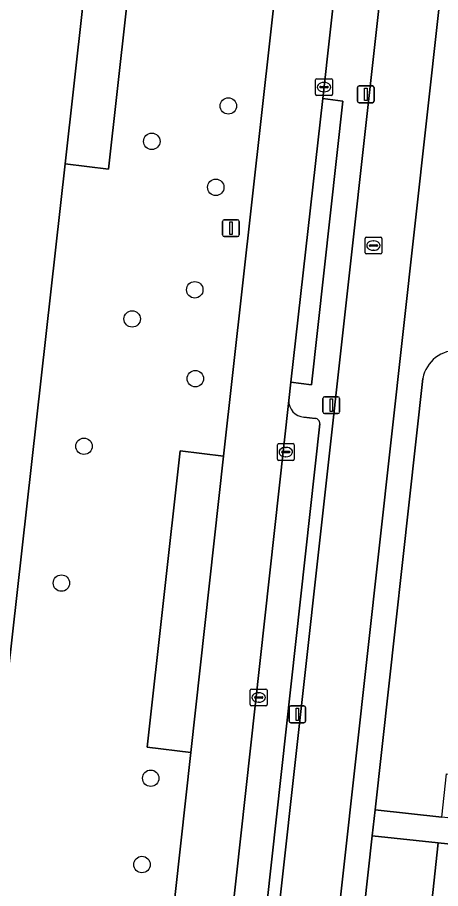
# Model space of a CAD drawing. Extents: x 161928 to 163071, y 386474 to 387428.
# Drawn here: x 162306.8 to 162332, y 387045.6 to 387097.5 of the extents above; entities that cross this region are included whole.
import ezdxf

# ---------------------------------------------------------------- set-up
doc = ezdxf.new("R2010")
doc.units = 0
for name, color, linetype in [('IMGEO_Berm_groen', 7, 'Continuous'), ('IMGEO_Boom', 7, 'Continuous'), ('IMGEO_Erf', 7, 'Continuous'), ('IMGEO_Fietspad_gesloten', 7, 'Continuous'), ('IMGEO_Kolk', 7, 'Continuous'), ('IMGEO_Lichtmast', 7, 'Continuous'), ('IMGEO_Pand', 7, 'Continuous'), ('IMGEO_Parkeervlak_open', 7, 'Continuous'), ('IMGEO_Rijbaan_lokaal_open', 7, 'Continuous'), ('IMGEO_Rioolput', 7, 'Continuous'), ('IMGEO_Verkeersbordpaal', 7, 'Continuous'), ('IMGEO_Verkeerseiland_open', 7, 'Continuous'), ('IMGEO_Voetpad_open', 7, 'Continuous')]:
    doc.layers.add(name, color=color, linetype=linetype)

msp = doc.modelspace()

# ---------------------------------------------------------------- linework, layer by layer
at = {"layer": 'IMGEO_Berm_groen'}
for points in [[(162314.145, 387128.5), (162311.81, 387107.808), (162314.374, 387107.497), (162312.248, 387088.459), (162309.685, 387088.77), (162301.966, 387020.029), (162304.536, 387019.704), (162302.547, 387001.835), (162299.988, 387002.128), (162298.102, 386985.188), (162297.872, 386983.131), (162309.248, 386981.919), (162309.501, 386984.314), (162317.157, 387053.732), (162314.56, 387054.058), (162316.518, 387071.683)], [(162316.518, 387071.683), (162319.101, 387071.379), (162325.328, 387127.246)]]:
    msp.add_lwpolyline(points, dxfattribs=at)
at = {"layer": 'IMGEO_Boom'}
for centre in [(162319.385, 387092.216), (162314.832, 387090.108), (162318.638, 387087.373), (162317.389, 387081.273), (162313.665, 387079.54), (162317.422, 387075.984), (162310.798, 387071.962), (162309.455, 387063.817), (162314.768, 387052.205), (162314.247, 387047.068)]:
    msp.add_circle(centre, 0.489, dxfattribs=at)
at = {"layer": 'IMGEO_Erf'}
for points in [[(162330.948, 387075.999), (162328.119, 387050.323), (162332.086, 387049.886), (162332.374, 387052.463), (162337.499, 387051.89), (162337.21, 387049.312), (162339.813, 387049.031), (162340.1, 387051.595), (162345.312, 387051.012), (162350.287, 387050.455), (162350, 387047.891), (162352.677, 387047.591), (162352.964, 387050.155), (162358.176, 387049.572), (162363.151, 387049.015), (162362.864, 387046.451), (162365.541, 387046.151), (162365.828, 387048.715), (162371.04, 387048.132), (162376.015, 387047.575)], [(162328.349, 387015.432), (162328.987, 387021.397), (162329.625, 387027.363), (162330.264, 387033.329), (162330.902, 387039.295), (162331.871, 387048.353), (162327.95, 387048.785), (162320.425, 386980.482)]]:
    msp.add_lwpolyline(points, dxfattribs=at)
msp.add_arc((162332.994, 387075.586), 2.087, 86.9259, 168.5773, dxfattribs=at)
at = {"layer": 'IMGEO_Fietspad_gesloten'}
for points in [[(162315.626, 386950.841), (162317.167, 386964.756), (162318.47, 386976.523), (162334.734, 387123.4), (162337.473, 387147.951), (162350.137, 387261.458), (162363.238, 387379.093), (162354.795, 387376.661)], [(162331.938, 387130.419), (162315.39, 386981.245), (162313.199, 386961.491), (162312.507, 386955.255), (162299.883, 386842.935), (162299.638, 386840.756)]]:
    msp.add_lwpolyline(points, dxfattribs=at)
at = {"layer": 'IMGEO_Kolk'}
for p, q in [((162324.578, 387092.912), (162324.578, 387093.764)), ((162324.653, 387093.838), (162325.505, 387093.838)), ((162325.579, 387093.764), (162325.579, 387092.912)), ((162324.837, 387093.332), (162324.837, 387093.344)), ((162325.275, 387093.295), (162324.877, 387093.295)), ((162324.88, 387093.381), (162325.278, 387093.381)), ((162325.066, 387093.618), (162325.091, 387093.618)), ((162325.321, 387093.344), (162325.321, 387093.332)), ((162325.505, 387092.838), (162324.653, 387092.838)), ((162325.089, 387093.058), (162325.064, 387093.058)), ((162322.304, 387071.191), (162322.304, 387072.043)), ((162322.379, 387072.117), (162323.231, 387072.117)), ((162322.792, 387071.897), (162322.817, 387071.897)), ((162323.305, 387072.043), (162323.305, 387071.191)), ((162322.563, 387071.611), (162322.563, 387071.623)), ((162323.001, 387071.574), (162322.603, 387071.574)), ((162322.606, 387071.66), (162323.004, 387071.66)), ((162322.815, 387071.337), (162322.79, 387071.337)), ((162323.047, 387071.623), (162323.047, 387071.611)), ((162323.231, 387071.117), (162322.379, 387071.117)), ((162320.69, 387056.585), (162320.69, 387057.437)), ((162320.765, 387057.511), (162321.617, 387057.511)), ((162321.691, 387057.437), (162321.691, 387056.585)), ((162320.949, 387057.005), (162320.949, 387057.017)), ((162321.387, 387056.968), (162320.989, 387056.968)), ((162320.992, 387057.054), (162321.39, 387057.054)), ((162321.178, 387057.291), (162321.203, 387057.291)), ((162321.433, 387057.017), (162321.433, 387057.005)), ((162321.617, 387056.511), (162320.765, 387056.511)), ((162321.201, 387056.731), (162321.176, 387056.731))]:
    msp.add_line(p, q, dxfattribs=at)
for points in [[(162324.578, 387092.912), (162324.578, 387093.764)], [(162324.653, 387093.838), (162325.505, 387093.838)], [(162325.579, 387093.764), (162325.579, 387092.912)], [(162325.505, 387092.838), (162324.653, 387092.838)], [(162322.304, 387071.191), (162322.304, 387072.043)], [(162322.379, 387072.117), (162323.231, 387072.117)], [(162323.305, 387072.043), (162323.305, 387071.191)], [(162323.231, 387071.117), (162322.379, 387071.117)], [(162320.69, 387056.585), (162320.69, 387057.437)], [(162320.765, 387057.511), (162321.617, 387057.511)], [(162321.691, 387057.437), (162321.691, 387056.585)], [(162321.617, 387056.511), (162320.765, 387056.511)]]:
    msp.add_lwpolyline(points, dxfattribs=at)
for centre, radius, start, end in [((162324.655, 387093.762), 0.0765, 91.552, 178.448), ((162324.655, 387093.762), 0.0765, 91.552, 178.448), ((162325.503, 387093.762), 0.0765, 1.552, 88.448), ((162325.503, 387093.762), 0.0765, 1.552, 88.448), ((162324.877, 387093.341), 0.0403, 85.8775, 175.7526), ((162324.874, 387093.331), 0.0366, 178.938, 274.7102), ((162325.278, 387093.338), 0.043, 264.8664, 352.4533), ((162325.282, 387093.343), 0.0386, 1.7309, 96.639), ((162324.655, 387092.914), 0.0765, 181.552, 268.448), ((162324.655, 387092.914), 0.0765, 181.552, 268.448), ((162325.503, 387092.914), 0.0765, 271.552, 358.448), ((162325.503, 387092.914), 0.0765, 271.552, 358.448), ((162322.381, 387072.041), 0.0765, 91.552, 178.448), ((162322.381, 387072.041), 0.0765, 91.552, 178.448), ((162323.229, 387072.041), 0.0765, 1.552, 88.448), ((162323.229, 387072.041), 0.0765, 1.552, 88.448), ((162322.603, 387071.62), 0.0403, 85.8775, 175.7526), ((162322.6, 387071.61), 0.0366, 178.938, 274.7102), ((162323.004, 387071.617), 0.043, 264.8664, 352.4533), ((162323.008, 387071.622), 0.0386, 1.7309, 96.639), ((162322.381, 387071.193), 0.0765, 181.552, 268.448), ((162322.381, 387071.193), 0.0765, 181.552, 268.448), ((162323.229, 387071.193), 0.0765, 271.552, 358.448), ((162323.229, 387071.193), 0.0765, 271.552, 358.448), ((162320.767, 387057.435), 0.0765, 91.552, 178.448), ((162320.767, 387057.435), 0.0765, 91.552, 178.448), ((162321.615, 387057.435), 0.0765, 1.552, 88.448), ((162321.615, 387057.435), 0.0765, 1.552, 88.448), ((162320.989, 387057.014), 0.0403, 85.8775, 175.7526), ((162320.986, 387057.004), 0.0366, 178.938, 274.7102), ((162321.39, 387057.011), 0.043, 264.8664, 352.4533), ((162321.394, 387057.016), 0.0386, 1.7309, 96.639), ((162320.767, 387056.587), 0.0765, 181.552, 268.448), ((162320.767, 387056.587), 0.0765, 181.552, 268.448), ((162321.615, 387056.587), 0.0765, 271.552, 358.448), ((162321.615, 387056.587), 0.0765, 271.552, 358.448)]:
    msp.add_arc(centre, radius, start, end, dxfattribs=at)
for centre, major_axis, ratio, start_param, end_param in [((162325.065, 387093.338), (-0.387, 0.002), 0.722429, 4.712389, 7.853982), ((162325.09, 387093.338), (-0.39, 0.002), 0.717154, 1.570796, 4.712389), ((162322.791, 387071.617), (-0.387, 0.002), 0.722429, 4.712389, 7.853982), ((162322.816, 387071.617), (-0.39, 0.002), 0.717154, 1.570796, 4.712389), ((162321.177, 387057.011), (-0.387, 0.002), 0.722429, 4.712389, 7.853982), ((162321.202, 387057.011), (-0.39, 0.002), 0.717154, 1.570796, 4.712389)]:
    msp.add_ellipse(centre, major_axis=major_axis, ratio=ratio, start_param=start_param, end_param=end_param, dxfattribs=at)
at = {"layer": 'IMGEO_Lichtmast'}
for p, q in [((162327.07, 387092.505), (162327.07, 387093.305)), ((162327.07, 387093.305), (162327.07, 387092.505)), ((162327.17, 387093.405), (162327.96, 387093.405)), ((162327.96, 387093.405), (162327.17, 387093.405)), ((162328.06, 387093.305), (162328.06, 387092.505)), ((162328.06, 387092.505), (162328.06, 387093.305)), ((162327.96, 387092.405), (162327.17, 387092.405)), ((162327.17, 387092.405), (162327.96, 387092.405)), ((162325.016, 387074.008), (162325.016, 387074.808)), ((162325.016, 387074.808), (162325.016, 387074.008)), ((162325.116, 387074.908), (162325.906, 387074.908)), ((162325.906, 387074.908), (162325.116, 387074.908)), ((162326.006, 387074.808), (162326.006, 387074.008)), ((162326.006, 387074.008), (162326.006, 387074.808)), ((162325.906, 387073.908), (162325.116, 387073.908)), ((162325.116, 387073.908), (162325.906, 387073.908)), ((162322.996, 387055.607), (162322.996, 387056.407)), ((162322.996, 387056.407), (162322.996, 387055.607)), ((162323.096, 387056.507), (162323.886, 387056.507)), ((162323.886, 387056.507), (162323.096, 387056.507)), ((162323.986, 387056.407), (162323.986, 387055.607)), ((162323.986, 387055.607), (162323.986, 387056.407)), ((162323.886, 387055.507), (162323.096, 387055.507)), ((162323.096, 387055.507), (162323.886, 387055.507))]:
    msp.add_line(p, q, dxfattribs=at)
for points in [[(162327.49, 387093.28), (162327.64, 387093.28), (162327.64, 387092.53), (162327.49, 387092.53), (162327.49, 387093.28)], [(162325.436, 387074.783), (162325.586, 387074.783), (162325.586, 387074.033), (162325.436, 387074.033), (162325.436, 387074.783)], [(162323.416, 387056.382), (162323.566, 387056.382), (162323.566, 387055.632), (162323.416, 387055.632), (162323.416, 387056.382)]]:
    msp.add_lwpolyline(points, dxfattribs=at)
for centre, start, end in [((162327.17, 387093.305), 90, 180), ((162327.17, 387093.305), 90, 180), ((162327.96, 387093.305), 0, 90), ((162327.96, 387093.305), 360, 90), ((162327.17, 387092.505), 180, 270), ((162327.17, 387092.505), 180, 270), ((162327.96, 387092.505), 270, 0), ((162327.96, 387092.505), 270, 0), ((162325.116, 387074.808), 90, 180), ((162325.116, 387074.808), 90, 180), ((162325.906, 387074.808), 0, 90), ((162325.906, 387074.808), 360, 90), ((162325.116, 387074.008), 180, 270), ((162325.116, 387074.008), 180, 270), ((162325.906, 387074.008), 270, 0), ((162325.906, 387074.008), 270, 0), ((162323.096, 387056.407), 90, 180), ((162323.096, 387056.407), 90, 180), ((162323.886, 387056.407), 0, 90), ((162323.886, 387056.407), 360, 90), ((162323.096, 387055.607), 180, 270), ((162323.096, 387055.607), 180, 270), ((162323.886, 387055.607), 270, 0), ((162323.886, 387055.607), 270, 0)]:
    msp.add_arc(centre, 0.1, start, end, dxfattribs=at)
at = {"layer": 'IMGEO_Pand'}
msp.add_lwpolyline([(162340.546, 387044.498), (162339.745, 387044.584), (162340.023, 387047.186), (162340.054, 387047.479), (162337.639, 387047.737), (162336.843, 387047.822), (162331.871, 387048.353), (162330.902, 387039.295), (162339.851, 387038.338)], close=True, dxfattribs=at)
at = {"layer": 'IMGEO_Parkeervlak_open'}
for points in [[(162309.685, 387088.77), (162312.248, 387088.459), (162314.374, 387107.497), (162311.81, 387107.808)], [(162319.101, 387071.379), (162316.518, 387071.683), (162314.56, 387054.058), (162317.157, 387053.732)]]:
    msp.add_lwpolyline(points, close=True, dxfattribs=at)
for points in [[(162322.979, 387074.695), (162312.981, 386984.002)], [(162324.545, 387073.621), (162323.878, 387073.693)], [(162315.091, 386984.956), (162324.82, 387073.293)]]:
    msp.add_lwpolyline(points, dxfattribs=at)
for centre, radius, start, end in [((162323.969, 387074.679), 0.991, 179.0965, 264.7008), ((162324.543, 387073.34), 0.281, 350.3388, 89.6151)]:
    msp.add_arc(centre, radius, start, end, dxfattribs=at)
at = {"layer": 'IMGEO_Rijbaan_lokaal_open'}
for points in [[(162325.328, 387127.246), (162319.101, 387071.379), (162317.157, 387053.732), (162309.501, 386984.314), (162312.981, 386984.002), (162322.979, 387074.695), (162323.101, 387075.776), (162325.003, 387092.654), (162328.188, 387121.385), (162328.401, 387123.299), (162329.441, 387132.676), (162329.769, 387135.676)], [(162298.5, 387024.808), (162298.15, 387021.823), (162295.968, 387002.165), (162294.227, 386986.475), (162294.124, 386985.61), (162298.102, 386985.188), (162299.988, 387002.128), (162301.966, 387020.029), (162309.685, 387088.77), (162311.81, 387107.808), (162314.145, 387128.5)]]:
    msp.add_lwpolyline(points, dxfattribs=at)
at = {"layer": 'IMGEO_Rioolput'}
for p, q in [((162327.518, 387083.479), (162327.518, 387084.331)), ((162327.593, 387084.405), (162328.445, 387084.405)), ((162328.519, 387084.331), (162328.519, 387083.479)), ((162327.777, 387083.899), (162327.777, 387083.911)), ((162328.215, 387083.862), (162327.817, 387083.862)), ((162327.82, 387083.948), (162328.218, 387083.948)), ((162328.006, 387084.185), (162328.031, 387084.185)), ((162328.261, 387083.911), (162328.261, 387083.899)), ((162328.445, 387083.405), (162327.593, 387083.405)), ((162328.029, 387083.625), (162328.004, 387083.625))]:
    msp.add_line(p, q, dxfattribs=at)
for points in [[(162327.518, 387083.479), (162327.518, 387084.331)], [(162327.593, 387084.405), (162328.445, 387084.405)], [(162328.519, 387084.331), (162328.519, 387083.479)], [(162328.445, 387083.405), (162327.593, 387083.405)]]:
    msp.add_lwpolyline(points, dxfattribs=at)
for centre, radius, start, end in [((162327.595, 387084.329), 0.0765, 91.552, 178.448), ((162327.595, 387084.329), 0.0765, 91.552, 178.448), ((162328.443, 387084.329), 0.0765, 1.552, 88.448), ((162328.443, 387084.329), 0.0765, 1.552, 88.448), ((162327.817, 387083.908), 0.0403, 85.8775, 175.7526), ((162327.814, 387083.898), 0.0366, 178.938, 274.7102), ((162328.218, 387083.905), 0.043, 264.8664, 352.4533), ((162328.222, 387083.91), 0.0386, 1.7309, 96.639), ((162327.595, 387083.481), 0.0765, 181.552, 268.448), ((162327.595, 387083.481), 0.0765, 181.552, 268.448), ((162328.443, 387083.481), 0.0765, 271.552, 358.448), ((162328.443, 387083.481), 0.0765, 271.552, 358.448)]:
    msp.add_arc(centre, radius, start, end, dxfattribs=at)
for centre, major_axis, ratio, start_param, end_param in [((162328.005, 387083.905), (-0.387, 0.002), 0.722429, 4.712389, 7.853982), ((162328.03, 387083.905), (-0.39, 0.002), 0.717154, 1.570796, 4.712389)]:
    msp.add_ellipse(centre, major_axis=major_axis, ratio=ratio, start_param=start_param, end_param=end_param, dxfattribs=at)
at = {"layer": 'IMGEO_Verkeersbordpaal'}
for p, q in [((162319.046, 387084.539), (162319.046, 387085.339)), ((162319.046, 387085.339), (162319.046, 387084.539)), ((162319.146, 387085.439), (162319.936, 387085.439)), ((162319.936, 387085.439), (162319.146, 387085.439)), ((162320.036, 387085.339), (162320.036, 387084.539)), ((162320.036, 387084.539), (162320.036, 387085.339)), ((162319.936, 387084.439), (162319.146, 387084.439)), ((162319.146, 387084.439), (162319.936, 387084.439))]:
    msp.add_line(p, q, dxfattribs=at)
msp.add_lwpolyline([(162319.466, 387085.314), (162319.616, 387085.314), (162319.616, 387084.564), (162319.466, 387084.564), (162319.466, 387085.314)], dxfattribs=at)
for centre, start, end in [((162319.146, 387085.339), 90, 180), ((162319.146, 387085.339), 90, 180), ((162319.936, 387085.339), 0, 90), ((162319.936, 387085.339), 360, 90), ((162319.146, 387084.539), 180, 270), ((162319.146, 387084.539), 180, 270), ((162319.936, 387084.539), 270, 0), ((162319.936, 387084.539), 270, 0)]:
    msp.add_arc(centre, 0.1, start, end, dxfattribs=at)
at = {"layer": 'IMGEO_Verkeerseiland_open'}
for points in [[(162330.317, 387132.581), (162329.441, 387132.676), (162328.401, 387123.299), (162330.783, 387123.068), (162330.608, 387121.116), (162328.188, 387121.385), (162325.003, 387092.654), (162326.205, 387092.504), (162324.325, 387075.617), (162323.101, 387075.776), (162322.979, 387074.695)], [(162324.82, 387073.293), (162315.091, 386984.956), (162314.709, 386981.317), (162315.39, 386981.245), (162331.938, 387130.419)], [(162323.878, 387073.693), (162324.545, 387073.621)]]:
    msp.add_lwpolyline(points, dxfattribs=at)
for centre, radius, start, end in [((162323.969, 387074.679), 0.991, 179.0965, 264.7008), ((162324.543, 387073.34), 0.281, 350.3388, 89.6151)]:
    msp.add_arc(centre, radius, start, end, dxfattribs=at)
at = {"layer": 'IMGEO_Voetpad_open'}
for points in [[(162363.238, 387379.093), (162350.137, 387261.458), (162337.473, 387147.951), (162334.734, 387123.4), (162318.47, 386976.523), (162322.698, 386973.515), (162322.946, 386976.528)], [(162320.425, 386980.482), (162327.95, 387048.785), (162328.119, 387050.323), (162330.948, 387075.999)], [(162370.753, 387045.568), (162365.541, 387046.151), (162362.864, 387046.451), (162357.889, 387047.008), (162352.677, 387047.591), (162350, 387047.891), (162345.025, 387048.448), (162339.813, 387049.031), (162337.21, 387049.312), (162332.086, 387049.886), (162328.119, 387050.323), (162327.95, 387048.785), (162331.871, 387048.353), (162336.843, 387047.822), (162337.639, 387047.737), (162340.054, 387047.479), (162340.023, 387047.186), (162352.218, 387045.884), (162351.712, 387041.504)]]:
    msp.add_lwpolyline(points, dxfattribs=at)
msp.add_lwpolyline([(162324.325, 387075.617), (162326.205, 387092.504), (162325.003, 387092.654), (162323.101, 387075.776)], close=True, dxfattribs=at)
msp.add_arc((162332.994, 387075.586), 2.087, 86.9259, 168.5773, dxfattribs=at)

doc.saveas('drawing.dxf')
